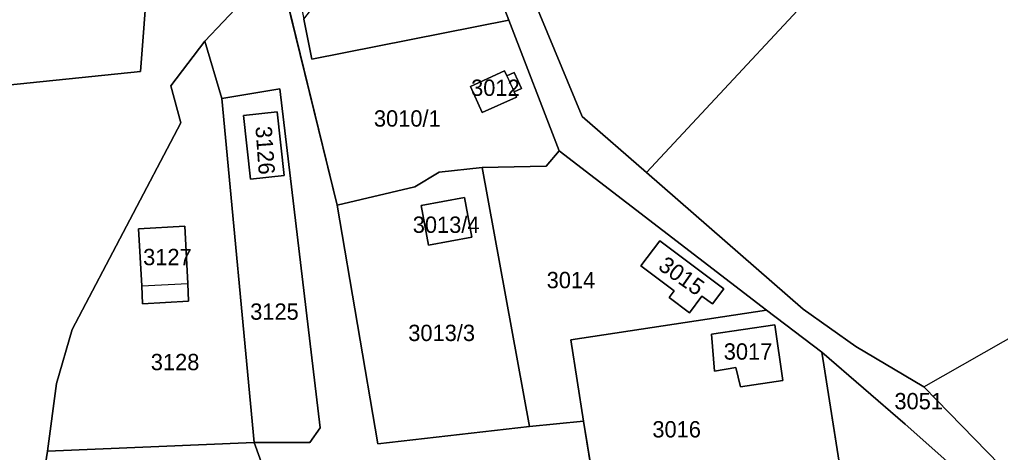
# Model space of a CAD drawing. Extents: x -262715 to -259381, y -1237238 to -1231182.
# Drawn here: x -260290.2 to -260170, y -1234159 to -1234106 of the extents above; entities that cross this region are included whole.
import ezdxf

# ---------------------------------------------------------------- set-up
doc = ezdxf.new("R2010")
doc.units = 0
for name, color, linetype in [('body_kn', 7, 'Continuous'), ('kladpar_druhypozemkov', 7, 'Continuous'), ('kladpar_hranice', 7, 'Continuous'), ('kladpar_parcelnecisla', 7, 'Continuous'), ('kladpar_plochy', 7, 'Continuous'), ('zappar_hrandruhpozemk', 7, 'Continuous')]:
    doc.layers.add(name, color=color, linetype=linetype)

msp = doc.modelspace()

# ---------------------------------------------------------------- linework, layer by layer
at = {"layer": 'body_kn'}
for p, q in [((-260230.23, -1234106.04), (-260230.23, -1234106.04)), ((-260267.5, -1234108.62), (-260267.5, -1234108.62)), ((-260267.5, -1234108.62), (-260267.5, -1234108.62)), ((-260254.37, -1234110.82), (-260254.37, -1234110.82)), ((-260275.38, -1234112.31), (-260275.38, -1234112.31)), ((-260230.76, -1234112.25), (-260230.76, -1234112.25)), ((-260230.76, -1234112.25), (-260230.76, -1234112.25)), ((-260229.57, -1234112.45), (-260229.57, -1234112.45)), ((-260230.48, -1234112.86), (-260230.48, -1234112.86)), ((-260230.48, -1234112.86), (-260230.48, -1234112.86)), ((-260271.65, -1234114.09), (-260271.65, -1234114.09)), ((-260258.29, -1234114.46), (-260258.29, -1234114.46)), ((-260258.29, -1234114.46), (-260258.29, -1234114.46)), ((-260234.94, -1234114.15), (-260234.94, -1234114.15)), ((-260229.59, -1234114.82), (-260229.59, -1234114.82)), ((-260228.68, -1234114.41), (-260228.68, -1234114.41)), ((-260265.4, -1234115.62), (-260265.4, -1234115.62)), ((-260229.3, -1234115.46), (-260229.3, -1234115.46)), ((-260258.62, -1234117.25), (-260258.62, -1234117.25)), ((-260258.62, -1234117.25), (-260258.62, -1234117.25)), ((-260233.49, -1234117.36), (-260233.49, -1234117.36)), ((-260270.42, -1234118.62), (-260270.42, -1234118.62)), ((-260262.75, -1234117.71), (-260262.75, -1234117.71)), ((-260221.25, -1234117.82), (-260221.25, -1234117.82)), ((-260224.07, -1234122.04), (-260224.07, -1234122.04)), ((-260224.07, -1234122.04), (-260224.07, -1234122.04)), ((-260238.76, -1234124.64), (-260238.76, -1234124.64)), ((-260233.49, -1234124.08), (-260233.49, -1234124.08)), ((-260233.49, -1234124.08), (-260233.49, -1234124.08)), ((-260225.66, -1234123.9), (-260225.66, -1234123.9)), ((-260261.89, -1234125.5), (-260261.89, -1234125.5)), ((-260257.76, -1234125.04), (-260257.76, -1234125.04)), ((-260213.36, -1234124.7), (-260213.36, -1234124.7)), ((-260241.76, -1234126.43), (-260241.76, -1234126.43)), ((-260235.69, -1234127.73), (-260235.69, -1234127.73)), ((-260251.27, -1234128.7), (-260251.27, -1234128.7)), ((-260241, -1234128.73), (-260241, -1234128.73)), ((-260241, -1234128.73), (-260241, -1234128.73)), ((-260275.6, -1234131.58), (-260275.6, -1234131.58)), ((-260269.96, -1234131.28), (-260269.96, -1234131.28)), ((-260269.96, -1234131.28), (-260269.96, -1234131.28)), ((-260234.77, -1234132.61), (-260234.77, -1234132.61)), ((-260211.74, -1234133.05), (-260211.74, -1234133.05)), ((-260211.74, -1234133.05), (-260211.74, -1234133.05)), ((-260240.09, -1234133.58), (-260240.09, -1234133.58)), ((-260214.06, -1234136.13), (-260214.06, -1234136.13)), ((-260275.19, -1234138.56), (-260275.19, -1234138.56)), ((-260275.19, -1234138.56), (-260275.19, -1234138.56)), ((-260269.59, -1234138.27), (-260269.59, -1234138.27)), ((-260203.91, -1234138.94), (-260203.91, -1234138.94)), ((-260210.59, -1234140), (-260210.59, -1234140)), ((-260209.98, -1234139.19), (-260209.98, -1234139.19)), ((-260206.57, -1234139.82), (-260206.57, -1234139.82)), ((-260275.11, -1234140.76), (-260275.11, -1234140.76)), ((-260269.47, -1234140.46), (-260269.47, -1234140.46)), ((-260205.29, -1234140.78), (-260205.29, -1234140.78)), ((-260194.18, -1234141.41), (-260194.18, -1234141.41)), ((-260208.11, -1234141.86), (-260208.11, -1234141.86)), ((-260198.65, -1234141.55), (-260198.65, -1234141.55)), ((-260198.65, -1234141.55), (-260198.65, -1234141.55)), ((-260283.74, -1234143.91), (-260283.74, -1234143.91)), ((-260197.64, -1234143.35), (-260197.64, -1234143.35)), ((-260197.64, -1234143.35), (-260197.64, -1234143.35)), ((-260205.42, -1234144.49), (-260205.42, -1234144.49)), ((-260222.64, -1234145.19), (-260222.64, -1234145.19)), ((-260187.72, -1234146.01), (-260187.72, -1234146.01)), ((-260191.9, -1234146.71), (-260191.9, -1234146.71)), ((-260191.9, -1234146.71), (-260191.9, -1234146.71)), ((-260202.44, -1234148.59), (-260202.44, -1234148.59)), ((-260205.02, -1234149.01), (-260205.02, -1234149.01)), ((-260285.68, -1234150.53), (-260285.68, -1234150.53)), ((-260201.84, -1234150.94), (-260201.84, -1234150.94)), ((-260196.65, -1234150.18), (-260196.65, -1234150.18)), ((-260179.39, -1234150.94), (-260179.39, -1234150.94)), ((-260179.39, -1234150.94), (-260179.39, -1234150.94)), ((-260227.7, -1234155.78), (-260227.7, -1234155.78)), ((-260221.09, -1234155.14), (-260221.09, -1234155.14)), ((-260181.68, -1234155.5), (-260181.68, -1234155.5)), ((-260253.37, -1234155.96), (-260253.37, -1234155.96)), ((-260261.45, -1234157.77), (-260261.45, -1234157.77)), ((-260261.45, -1234157.77), (-260261.45, -1234157.77)), ((-260254.64, -1234157.77), (-260254.64, -1234157.77)), ((-260246.28, -1234157.93), (-260246.28, -1234157.93)), ((-260286.77, -1234158.83), (-260286.77, -1234158.83))]:
    msp.add_line(p, q, dxfattribs=at)
at = {"layer": 'kladpar_druhypozemkov'}
for p, q in [((-260231.75, -1234113.76), (-260231.75, -1234113.76)), ((-260243.13, -1234117.07), (-260243.13, -1234117.07)), ((-260259.06, -1234121.29), (-260259.06, -1234121.29)), ((-260237.7, -1234130.5), (-260237.7, -1234130.5)), ((-260272.68, -1234134.23), (-260272.68, -1234134.23)), ((-260208.63, -1234136.66), (-260208.63, -1234136.66)), ((-260222.86, -1234137.19), (-260222.86, -1234137.19)), ((-260259.35, -1234141), (-260259.35, -1234141)), ((-260239.09, -1234143.24), (-260239.09, -1234143.24)), ((-260200.71, -1234145.28), (-260200.71, -1234145.28)), ((-260271.31, -1234147.34), (-260271.31, -1234147.34)), ((-260180.64, -1234152.05), (-260180.64, -1234152.05)), ((-260209.99, -1234155.4), (-260209.99, -1234155.4))]:
    msp.add_line(p, q, dxfattribs=at)
at = {"layer": 'kladpar_hranice'}
msp.add_line((-260233.49, -1234124.08), (-260227.7, -1234155.78), dxfattribs=at)
for points in [[(-260259.81, -1234021.13), (-260258.41, -1234036.46), (-260281.98, -1234034.11), (-260306.27, -1234030.69), (-260311.4, -1234030.57), (-260297.33, -1234058.68), (-260292.19, -1234058.32), (-260287.38, -1234068.61), (-260284.76, -1234081.82), (-260278.2, -1234094.4), (-260274.48, -1234100.55), (-260275.38, -1234112.31), (-260294.89, -1234114.33), (-260298.45, -1234115.1), (-260316.04, -1234118.92), (-260324.86, -1234120.73), (-260325.86, -1234120.94), (-260322.63, -1234146.94), (-260313.15, -1234146.7), (-260302.62, -1234145.73), (-260298.87, -1234141.64), (-260293.75, -1234146.7), (-260298.55, -1234160.9), (-260301.76, -1234163.69)], [(-260290.5, -1234243.96), (-260300.81, -1234187.14), (-260298.55, -1234160.9), (-260293.75, -1234146.7), (-260298.87, -1234141.64), (-260295.22, -1234125.66), (-260294.89, -1234114.33), (-260275.38, -1234112.31), (-260274.48, -1234100.55), (-260263.49, -1234085.38), (-260261.08, -1234079.36), (-260259.64, -1234071.91), (-260258.95, -1234068.06), (-260258.31, -1234058.06), (-260258.02, -1234053.07), (-260258.41, -1234036.46), (-260259.81, -1234021.13)], [(-260249.7, -1234026.34), (-260246.24, -1234037.08), (-260247, -1234060.11), (-260247.05, -1234078.03), (-260248.74, -1234081.13), (-260249.16, -1234081.9), (-260257.19, -1234096.66), (-260258.52, -1234099.11), (-260267.5, -1234108.62), (-260271.65, -1234114.09), (-260270.42, -1234118.62), (-260283.74, -1234143.91), (-260285.68, -1234150.53), (-260286.77, -1234158.83), (-260289.19, -1234173.95), (-260286.45, -1234191.71), (-260284.1, -1234211), (-260281.41, -1234229.85), (-260278.41, -1234248.8), (-260275.76, -1234268.35), (-260272.95, -1234286.34)], [(-260155.18, -1234240.08), (-260152.21, -1234226.25), (-260147.64, -1234213.29), (-260144.69, -1234203.99), (-260142.68, -1234190.65), (-260153.83, -1234176.87), (-260153.99, -1234176.68), (-260157.01, -1234172.94), (-260166.97, -1234163.69), (-260179.39, -1234150.94), (-260187.72, -1234146.01), (-260194.18, -1234141.41), (-260213.36, -1234124.7), (-260221.25, -1234117.82), (-260232.33, -1234091.14), (-260239.1, -1234082.15), (-260247.05, -1234078.03), (-260247, -1234060.11), (-260246.24, -1234037.08), (-260249.7, -1234026.34)], [(-260160.05, -1234240.51), (-260157.15, -1234225.18), (-260153.93, -1234216.53), (-260150.99, -1234210.36), (-260149.04, -1234204.84), (-260157.73, -1234185.65), (-260160.49, -1234177.75), (-260167.38, -1234168.2), (-260181.68, -1234155.5), (-260191.9, -1234146.71), (-260198.65, -1234141.55), (-260224.07, -1234122.04), (-260230.23, -1234106.04), (-260235.25, -1234093.01), (-260240.36, -1234085.21), (-260243.81, -1234083.53), (-260247.71, -1234081.63), (-260248.74, -1234081.13), (-260247.05, -1234078.03)], [(-260247.05, -1234078.03), (-260239.1, -1234082.15), (-260232.33, -1234091.14), (-260221.25, -1234117.82), (-260213.36, -1234124.7), (-260194.18, -1234141.41), (-260187.72, -1234146.01), (-260179.39, -1234150.94), (-260166.97, -1234163.69), (-260157.01, -1234172.94), (-260153.99, -1234176.68), (-260153.83, -1234176.87), (-260142.68, -1234190.65), (-260144.69, -1234203.99), (-260147.64, -1234213.29), (-260152.21, -1234226.25), (-260155.18, -1234240.08)], [(-260255.35, -1234105.89), (-260245.51, -1234093.08), (-260242.45, -1234096.82), (-260237.96, -1234093.15), (-260241.89, -1234088.35), (-260245.26, -1234091.12), (-260243.81, -1234083.53), (-260240.36, -1234085.21), (-260235.25, -1234093.01), (-260230.23, -1234106.04), (-260254.37, -1234110.82), (-260255.35, -1234105.89)], [(-260258.52, -1234099.11), (-260257.19, -1234096.66), (-260255.35, -1234105.89), (-260254.37, -1234110.82), (-260230.23, -1234106.04)], [(-260214.57, -1234239.05), (-260217.79, -1234219.78), (-260221.05, -1234200.04), (-260223.78, -1234180.64), (-260227.13, -1234160.97), (-260257.71, -1234163.69), (-260259.14, -1234164.08), (-260261.45, -1234157.77), (-260254.64, -1234157.77), (-260253.37, -1234155.96), (-260258.29, -1234114.46), (-260265.4, -1234115.62), (-260267.5, -1234108.62), (-260258.52, -1234099.11)], [(-260258.52, -1234099.11), (-260251.27, -1234128.7), (-260246.28, -1234157.93), (-260227.7, -1234155.78), (-260221.09, -1234155.14), (-260219.17, -1234166.82), (-260216.05, -1234187.81), (-260212.66, -1234207.95), (-260209.07, -1234230.21), (-260206.2, -1234247.19)], [(-260230.23, -1234106.04), (-260224.07, -1234122.04), (-260225.66, -1234123.9), (-260233.49, -1234124.08), (-260238.76, -1234124.64), (-260241.76, -1234126.43), (-260251.27, -1234128.7), (-260258.52, -1234099.11)], [(-260267.5, -1234108.62), (-260265.4, -1234115.62), (-260261.45, -1234157.77), (-260286.77, -1234158.83), (-260285.68, -1234150.53), (-260283.74, -1234143.91)], [(-260283.74, -1234143.91), (-260270.42, -1234118.62), (-260271.65, -1234114.09), (-260267.5, -1234108.62)], [(-260230.76, -1234112.25), (-260230.48, -1234112.86), (-260229.57, -1234112.45), (-260228.68, -1234114.41), (-260229.59, -1234114.82), (-260229.3, -1234115.46), (-260233.49, -1234117.36), (-260234.94, -1234114.15), (-260230.76, -1234112.25)], [(-260230.76, -1234112.25), (-260234.94, -1234114.15), (-260233.49, -1234117.36), (-260229.3, -1234115.46), (-260229.59, -1234114.82), (-260228.68, -1234114.41), (-260229.57, -1234112.45), (-260230.48, -1234112.86), (-260230.76, -1234112.25)], [(-260261.45, -1234157.77), (-260265.4, -1234115.62), (-260258.29, -1234114.46)], [(-260258.29, -1234114.46), (-260253.37, -1234155.96), (-260254.64, -1234157.77), (-260261.45, -1234157.77)], [(-260258.62, -1234117.25), (-260257.76, -1234125.04), (-260261.89, -1234125.5), (-260262.75, -1234117.71), (-260258.62, -1234117.25)], [(-260262.75, -1234117.71), (-260261.89, -1234125.5), (-260257.76, -1234125.04), (-260258.62, -1234117.25), (-260262.75, -1234117.71)], [(-260222.64, -1234145.19), (-260221.09, -1234155.14), (-260227.7, -1234155.78), (-260233.49, -1234124.08), (-260225.66, -1234123.9), (-260224.07, -1234122.04)], [(-260224.07, -1234122.04), (-260198.65, -1234141.55), (-260222.64, -1234145.19)], [(-260227.7, -1234155.78), (-260246.28, -1234157.93), (-260251.27, -1234128.7), (-260241.76, -1234126.43), (-260238.76, -1234124.64), (-260233.49, -1234124.08)], [(-260234.77, -1234132.61), (-260235.69, -1234127.73), (-260241, -1234128.73), (-260240.09, -1234133.58), (-260234.77, -1234132.61)], [(-260241, -1234128.73), (-260235.69, -1234127.73), (-260234.77, -1234132.61), (-260240.09, -1234133.58), (-260241, -1234128.73)], [(-260269.96, -1234131.28), (-260269.59, -1234138.27), (-260269.47, -1234140.46), (-260275.11, -1234140.76), (-260275.19, -1234138.56), (-260275.6, -1234131.58), (-260269.96, -1234131.28)], [(-260275.6, -1234131.58), (-260275.19, -1234138.56), (-260275.11, -1234140.76), (-260269.47, -1234140.46), (-260269.59, -1234138.27), (-260269.96, -1234131.28), (-260275.6, -1234131.58)], [(-260211.74, -1234133.05), (-260214.06, -1234136.13), (-260209.98, -1234139.19), (-260210.59, -1234140), (-260208.11, -1234141.86), (-260206.57, -1234139.82), (-260205.29, -1234140.78), (-260203.91, -1234138.94), (-260211.74, -1234133.05)], [(-260211.74, -1234133.05), (-260203.91, -1234138.94), (-260205.29, -1234140.78), (-260206.57, -1234139.82), (-260208.11, -1234141.86), (-260210.59, -1234140), (-260209.98, -1234139.19), (-260214.06, -1234136.13), (-260211.74, -1234133.05)], [(-260219.17, -1234166.82), (-260221.09, -1234155.14), (-260222.64, -1234145.19), (-260198.65, -1234141.55)], [(-260198.65, -1234141.55), (-260191.9, -1234146.71), (-260189.42, -1234162.26), (-260219.17, -1234166.82)], [(-260205.42, -1234144.49), (-260205.02, -1234149.01), (-260202.44, -1234148.59), (-260201.84, -1234150.94), (-260196.65, -1234150.18), (-260197.64, -1234143.35), (-260205.42, -1234144.49)], [(-260197.64, -1234143.35), (-260196.65, -1234150.18), (-260201.84, -1234150.94), (-260202.44, -1234148.59), (-260205.02, -1234149.01), (-260205.42, -1234144.49), (-260197.64, -1234143.35)], [(-260191.9, -1234146.71), (-260181.68, -1234155.5), (-260167.38, -1234168.2), (-260160.49, -1234177.75), (-260157.73, -1234185.65), (-260185.76, -1234188.83), (-260186.32, -1234183.47), (-260189.42, -1234162.26), (-260191.9, -1234146.71)], [(-260286.45, -1234191.71), (-260289.19, -1234173.95), (-260286.77, -1234158.83), (-260261.45, -1234157.77)], [(-260261.45, -1234157.77), (-260259.14, -1234164.08), (-260255.27, -1234186.83), (-260286.45, -1234191.71)]]:
    msp.add_lwpolyline(points, dxfattribs=at)
at = {"layer": 'kladpar_plochy'}
for p, q in [((-260251.27, -1234128.7), (-260258.52, -1234099.11)), ((-260255.35, -1234105.89), (-260254.37, -1234110.82)), ((-260254.37, -1234110.82), (-260230.23, -1234106.04)), ((-260230.23, -1234106.04), (-260224.07, -1234122.04)), ((-260271.65, -1234114.09), (-260267.5, -1234108.62)), ((-260267.5, -1234108.62), (-260265.4, -1234115.62)), ((-260230.76, -1234112.25), (-260234.94, -1234114.15)), ((-260230.48, -1234112.86), (-260230.76, -1234112.25)), ((-260229.57, -1234112.45), (-260230.48, -1234112.86)), ((-260228.68, -1234114.41), (-260229.57, -1234112.45)), ((-260270.42, -1234118.62), (-260271.65, -1234114.09)), ((-260265.4, -1234115.62), (-260258.29, -1234114.46)), ((-260258.29, -1234114.46), (-260253.37, -1234155.96)), ((-260234.94, -1234114.15), (-260233.49, -1234117.36)), ((-260229.59, -1234114.82), (-260228.68, -1234114.41)), ((-260229.3, -1234115.46), (-260229.59, -1234114.82)), ((-260265.4, -1234115.62), (-260261.45, -1234157.77)), ((-260261.45, -1234157.77), (-260265.4, -1234115.62)), ((-260233.49, -1234117.36), (-260229.3, -1234115.46)), ((-260258.62, -1234117.25), (-260262.75, -1234117.71)), ((-260257.76, -1234125.04), (-260258.62, -1234117.25)), ((-260283.74, -1234143.91), (-260270.42, -1234118.62)), ((-260262.75, -1234117.71), (-260261.89, -1234125.5)), ((-260225.66, -1234123.9), (-260224.07, -1234122.04)), ((-260224.07, -1234122.04), (-260225.66, -1234123.9)), ((-260224.07, -1234122.04), (-260198.65, -1234141.55)), ((-260241.76, -1234126.43), (-260238.76, -1234124.64)), ((-260238.76, -1234124.64), (-260241.76, -1234126.43)), ((-260238.76, -1234124.64), (-260233.49, -1234124.08)), ((-260233.49, -1234124.08), (-260238.76, -1234124.64)), ((-260233.49, -1234124.08), (-260225.66, -1234123.9)), ((-260225.66, -1234123.9), (-260233.49, -1234124.08)), ((-260233.49, -1234124.08), (-260227.7, -1234155.78)), ((-260227.7, -1234155.78), (-260233.49, -1234124.08)), ((-260261.89, -1234125.5), (-260257.76, -1234125.04)), ((-260251.27, -1234128.7), (-260241.76, -1234126.43)), ((-260241.76, -1234126.43), (-260251.27, -1234128.7)), ((-260235.69, -1234127.73), (-260241, -1234128.73)), ((-260234.77, -1234132.61), (-260235.69, -1234127.73)), ((-260246.28, -1234157.93), (-260251.27, -1234128.7)), ((-260241, -1234128.73), (-260240.09, -1234133.58)), ((-260269.96, -1234131.28), (-260275.6, -1234131.58)), ((-260275.6, -1234131.58), (-260275.19, -1234138.56)), ((-260269.59, -1234138.27), (-260269.96, -1234131.28)), ((-260240.09, -1234133.58), (-260234.77, -1234132.61)), ((-260211.74, -1234133.05), (-260214.06, -1234136.13)), ((-260203.91, -1234138.94), (-260211.74, -1234133.05)), ((-260214.06, -1234136.13), (-260209.98, -1234139.19)), ((-260275.19, -1234138.56), (-260275.11, -1234140.76)), ((-260269.47, -1234140.46), (-260269.59, -1234138.27)), ((-260205.29, -1234140.78), (-260203.91, -1234138.94)), ((-260209.98, -1234139.19), (-260210.59, -1234140)), ((-260210.59, -1234140), (-260208.11, -1234141.86)), ((-260208.11, -1234141.86), (-260206.57, -1234139.82)), ((-260206.57, -1234139.82), (-260205.29, -1234140.78)), ((-260275.11, -1234140.76), (-260269.47, -1234140.46)), ((-260198.65, -1234141.55), (-260222.64, -1234145.19)), ((-260222.64, -1234145.19), (-260198.65, -1234141.55)), ((-260198.65, -1234141.55), (-260191.9, -1234146.71)), ((-260285.68, -1234150.53), (-260283.74, -1234143.91)), ((-260197.64, -1234143.35), (-260205.42, -1234144.49)), ((-260196.65, -1234150.18), (-260197.64, -1234143.35)), ((-260205.42, -1234144.49), (-260205.02, -1234149.01)), ((-260222.64, -1234145.19), (-260221.09, -1234155.14)), ((-260221.09, -1234155.14), (-260222.64, -1234145.19)), ((-260191.9, -1234146.71), (-260189.42, -1234162.26)), ((-260205.02, -1234149.01), (-260202.44, -1234148.59)), ((-260202.44, -1234148.59), (-260201.84, -1234150.94)), ((-260286.77, -1234158.83), (-260285.68, -1234150.53)), ((-260201.84, -1234150.94), (-260196.65, -1234150.18)), ((-260227.7, -1234155.78), (-260246.28, -1234157.93)), ((-260221.09, -1234155.14), (-260227.7, -1234155.78)), ((-260219.17, -1234166.82), (-260221.09, -1234155.14)), ((-260253.37, -1234155.96), (-260254.64, -1234157.77)), ((-260261.45, -1234157.77), (-260286.77, -1234158.83)), ((-260286.77, -1234158.83), (-260261.45, -1234157.77)), ((-260254.64, -1234157.77), (-260261.45, -1234157.77)), ((-260261.45, -1234157.77), (-260259.14, -1234164.08)), ((-260289.19, -1234173.95), (-260286.77, -1234158.83))]:
    msp.add_line(p, q, dxfattribs=at)
for points in [[(-260290.5, -1234243.96), (-260300.81, -1234187.14), (-260298.55, -1234160.9), (-260293.75, -1234146.7), (-260298.87, -1234141.64), (-260295.22, -1234125.66), (-260294.89, -1234114.33), (-260275.38, -1234112.31), (-260274.48, -1234100.55), (-260263.49, -1234085.38), (-260261.08, -1234079.36), (-260259.64, -1234071.91), (-260258.95, -1234068.06), (-260258.31, -1234058.06), (-260258.02, -1234053.07), (-260258.41, -1234036.46), (-260259.81, -1234021.13)], [(-260249.7, -1234026.34), (-260246.24, -1234037.08), (-260247, -1234060.11), (-260247.05, -1234078.03), (-260248.74, -1234081.13), (-260249.16, -1234081.9), (-260257.19, -1234096.66), (-260258.52, -1234099.11), (-260267.5, -1234108.62), (-260271.65, -1234114.09), (-260270.42, -1234118.62), (-260283.74, -1234143.91), (-260285.68, -1234150.53), (-260286.77, -1234158.83), (-260289.19, -1234173.95), (-260286.45, -1234191.71), (-260284.1, -1234211), (-260281.41, -1234229.85), (-260278.41, -1234248.8)], [(-260155.18, -1234240.08), (-260152.21, -1234226.25), (-260147.64, -1234213.29), (-260144.69, -1234203.99), (-260142.68, -1234190.65), (-260153.83, -1234176.87), (-260153.99, -1234176.68), (-260157.01, -1234172.94), (-260166.97, -1234163.69), (-260179.39, -1234150.94), (-260187.72, -1234146.01), (-260194.18, -1234141.41), (-260213.36, -1234124.7), (-260221.25, -1234117.82), (-260232.33, -1234091.14), (-260239.1, -1234082.15), (-260247.05, -1234078.03), (-260247, -1234060.11), (-260246.24, -1234037.08), (-260249.7, -1234026.34)], [(-260292.19, -1234058.32), (-260287.38, -1234068.61), (-260284.76, -1234081.82), (-260278.2, -1234094.4), (-260274.48, -1234100.55), (-260275.38, -1234112.31), (-260294.89, -1234114.33)], [(-260232.33, -1234091.14), (-260221.25, -1234117.82), (-260213.36, -1234124.7), (-260194.18, -1234141.41), (-260187.72, -1234146.01), (-260179.39, -1234150.94), (-260166.97, -1234163.69), (-260157.01, -1234172.94), (-260153.99, -1234176.68), (-260153.83, -1234176.87), (-260142.68, -1234190.65), (-260144.69, -1234203.99), (-260147.64, -1234213.29), (-260152.21, -1234226.25), (-260155.18, -1234240.08)], [(-260160.05, -1234240.51), (-260157.15, -1234225.18), (-260153.93, -1234216.53), (-260150.99, -1234210.36), (-260149.04, -1234204.84), (-260157.73, -1234185.65), (-260160.49, -1234177.75), (-260167.38, -1234168.2), (-260181.68, -1234155.5), (-260191.9, -1234146.71), (-260198.65, -1234141.55), (-260224.07, -1234122.04), (-260230.23, -1234106.04), (-260235.25, -1234093.01)], [(-260214.57, -1234239.05), (-260217.79, -1234219.78), (-260221.05, -1234200.04), (-260223.78, -1234180.64), (-260227.13, -1234160.97), (-260257.71, -1234163.69), (-260259.14, -1234164.08), (-260261.45, -1234157.77), (-260254.64, -1234157.77), (-260253.37, -1234155.96), (-260258.29, -1234114.46), (-260265.4, -1234115.62), (-260267.5, -1234108.62), (-260258.52, -1234099.11), (-260251.27, -1234128.7), (-260246.28, -1234157.93), (-260227.7, -1234155.78), (-260221.09, -1234155.14), (-260219.17, -1234166.82), (-260216.05, -1234187.81), (-260212.66, -1234207.95), (-260209.07, -1234230.21), (-260206.2, -1234247.19)]]:
    msp.add_lwpolyline(points, dxfattribs=at)
for points in [[(-260255.35, -1234105.89), (-260245.51, -1234093.08), (-260242.45, -1234096.82), (-260237.96, -1234093.15), (-260241.89, -1234088.35), (-260245.26, -1234091.12), (-260243.81, -1234083.53), (-260240.36, -1234085.21), (-260235.25, -1234093.01), (-260230.23, -1234106.04), (-260254.37, -1234110.82)], [(-260230.76, -1234112.25), (-260230.48, -1234112.86), (-260229.57, -1234112.45), (-260228.68, -1234114.41), (-260229.59, -1234114.82), (-260229.3, -1234115.46), (-260233.49, -1234117.36), (-260234.94, -1234114.15)], [(-260258.62, -1234117.25), (-260257.76, -1234125.04), (-260261.89, -1234125.5), (-260262.75, -1234117.71)], [(-260241, -1234128.73), (-260235.69, -1234127.73), (-260234.77, -1234132.61), (-260240.09, -1234133.58)], [(-260269.96, -1234131.28), (-260269.59, -1234138.27), (-260269.47, -1234140.46), (-260275.11, -1234140.76), (-260275.19, -1234138.56), (-260275.6, -1234131.58)], [(-260211.74, -1234133.05), (-260203.91, -1234138.94), (-260205.29, -1234140.78), (-260206.57, -1234139.82), (-260208.11, -1234141.86), (-260210.59, -1234140), (-260209.98, -1234139.19), (-260214.06, -1234136.13)], [(-260197.64, -1234143.35), (-260196.65, -1234150.18), (-260201.84, -1234150.94), (-260202.44, -1234148.59), (-260205.02, -1234149.01), (-260205.42, -1234144.49)], [(-260191.9, -1234146.71), (-260181.68, -1234155.5), (-260167.38, -1234168.2), (-260160.49, -1234177.75), (-260157.73, -1234185.65), (-260185.76, -1234188.83), (-260186.32, -1234183.47), (-260189.42, -1234162.26)]]:
    msp.add_lwpolyline(points, close=True, dxfattribs=at)
at = {"layer": 'zappar_hrandruhpozemk'}
for p, q in [((-260230.48, -1234112.86), (-260229.59, -1234114.82)), ((-260179.39, -1234150.94), (-260150.13, -1234134.3)), ((-260275.19, -1234138.56), (-260269.59, -1234138.27))]:
    msp.add_line(p, q, dxfattribs=at)
msp.add_lwpolyline([(-260157.42, -1234082.02), (-260185.86, -1234095.19), (-260213.36, -1234124.7)], dxfattribs=at)

# ---------------------------------------------------------------- texts
at = {"layer": 'kladpar_parcelnecisla'}
for s, p in [('3012', (-260234.86, -1234115.31)), ('3010/1', (-260246.77, -1234119.07)), ('3013/4', (-260242.01, -1234132.08)), ('3127', (-260275.05, -1234136.04)), ('3014', (-260225.6, -1234138.86)), ('3125', (-260261.93, -1234142.72)), ('3013/3', (-260242.56, -1234145.33)), ('3017', (-260203.9, -1234147.61)), ('3128', (-260274.11, -1234148.9)), ('3051', (-260182.99, -1234153.69)), ('3016', (-260212.65, -1234157.14))]:
    msp.add_text(s, height=2, dxfattribs=at).set_placement(p)
for s, rotation, p in [('3126', 274, (-260261.29, -1234119.07)), ('3015', 325, (-260212.07, -1234136.46))]:
    msp.add_text(s, height=2, rotation=rotation, dxfattribs=at).set_placement(p)

doc.saveas('drawing.dxf')
